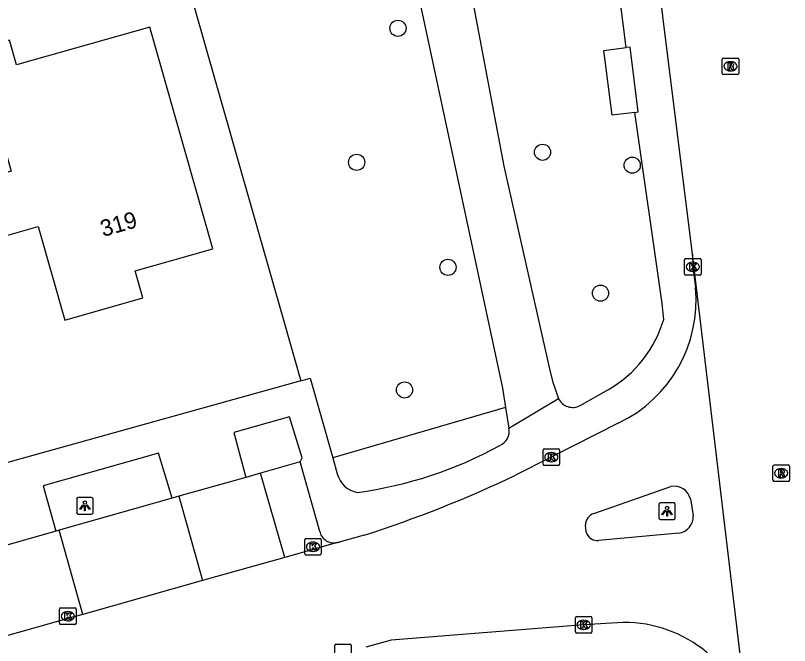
# Model space of a CAD drawing. Extents: x 159689 to 160786, y 387323 to 388339.
# Drawn here: x 160103.56 to 160150.38, y 388185.97 to 388224.08 of the extents above; entities that cross this region are included whole.
import ezdxf

# ---------------------------------------------------------------- set-up
doc = ezdxf.new("R2010")
doc.units = 0
for name, color, linetype in [('IMGEO_Boom', 7, 'Continuous'), ('IMGEO_Groenvoorziening', 7, 'Continuous'), ('IMGEO_Kolk', 7, 'Continuous'), ('IMGEO_Lichtpunt', 7, 'Continuous'), ('IMGEO_Pand', 7, 'Continuous'), ('IMGEO_Pand_nummerreeks', 7, 'Continuous'), ('IMGEO_Rijbaan_lokaal_gesloten', 7, 'Continuous'), ('IMGEO_Rijbaan_lokaal_open', 7, 'Continuous'), ('IMGEO_Rioolput', 7, 'Continuous'), ('IMGEO_Voetpad_open', 7, 'Continuous')]:
    doc.layers.add(name, color=color, linetype=linetype)

msp = doc.modelspace()

# ---------------------------------------------------------------- linework, layer by layer
at = {"layer": 'IMGEO_Boom'}
for centre in [(160126.696, 388223.307), (160135.442, 388215.808), (160124.201, 388215.198), (160140.867, 388215.025), (160129.72, 388208.848), (160138.947, 388207.285), (160127.095, 388201.43)]:
    msp.add_circle(centre, 0.489, dxfattribs=at)
at = {"layer": 'IMGEO_Groenvoorziening'}
for points in [[(160109.147, 388242.928), (160120.831, 388201.991)], [(160133.212, 388200.367), (160122.755, 388197.329)]]:
    msp.add_lwpolyline(points, dxfattribs=at)
at = {"layer": 'IMGEO_Kolk'}
for p, q in [((160144.031, 388208.449), (160144.031, 388209.301)), ((160144.106, 388209.375), (160144.958, 388209.375)), ((160144.519, 388209.155), (160144.544, 388209.155)), ((160145.032, 388209.301), (160145.032, 388208.449)), ((160144.958, 388208.375), (160144.106, 388208.375)), ((160144.542, 388208.595), (160144.517, 388208.595)), ((160135.473, 388196.939), (160135.473, 388197.791)), ((160135.548, 388197.865), (160136.4, 388197.865)), ((160135.961, 388197.645), (160135.986, 388197.645)), ((160136.474, 388197.791), (160136.474, 388196.939)), ((160135.984, 388197.085), (160135.959, 388197.085)), ((160136.4, 388196.865), (160135.548, 388196.865)), ((160121.061, 388191.519), (160121.061, 388192.371)), ((160121.136, 388192.445), (160121.988, 388192.445)), ((160122.062, 388192.371), (160122.062, 388191.519)), ((160121.549, 388192.225), (160121.574, 388192.225)), ((160121.988, 388191.445), (160121.136, 388191.445)), ((160121.572, 388191.665), (160121.547, 388191.665)), ((160106.232, 388187.317), (160106.232, 388188.169)), ((160106.307, 388188.243), (160107.159, 388188.243)), ((160107.233, 388188.169), (160107.233, 388187.317)), ((160106.72, 388188.023), (160106.745, 388188.023)), ((160137.432, 388186.796), (160137.432, 388187.648)), ((160137.507, 388187.722), (160138.359, 388187.722)), ((160138.433, 388187.648), (160138.433, 388186.796)), ((160107.159, 388187.243), (160106.307, 388187.243)), ((160106.743, 388187.463), (160106.718, 388187.463)), ((160137.92, 388187.502), (160137.945, 388187.502)), ((160138.359, 388186.722), (160137.507, 388186.722)), ((160137.943, 388186.942), (160137.918, 388186.942)), ((160122.875, 388185.118), (160122.875, 388185.97)), ((160122.95, 388186.044), (160123.802, 388186.044)), ((160123.876, 388185.97), (160123.876, 388185.118))]:
    msp.add_line(p, q, dxfattribs=at)
for points in [[(160144.031, 388208.449), (160144.031, 388209.301)], [(160144.106, 388209.375), (160144.958, 388209.375)], [(160145.032, 388209.301), (160145.032, 388208.449)], [(160144.352, 388209.075), (160144.475, 388209.075), (160144.475, 388208.924), (160144.605, 388209.075), (160144.769, 388209.075), (160144.623, 388208.924), (160144.776, 388208.675), (160144.624, 388208.675), (160144.539, 388208.839), (160144.475, 388208.772), (160144.475, 388208.675), (160144.352, 388208.675), (160144.352, 388209.075)], [(160144.958, 388208.375), (160144.106, 388208.375)], [(160135.473, 388196.939), (160135.473, 388197.791)], [(160135.548, 388197.865), (160136.4, 388197.865)], [(160135.794, 388197.565), (160135.917, 388197.565), (160135.917, 388197.414), (160136.047, 388197.565), (160136.211, 388197.565), (160136.065, 388197.414), (160136.218, 388197.165), (160136.066, 388197.165), (160135.981, 388197.329), (160135.917, 388197.262), (160135.917, 388197.165), (160135.794, 388197.165), (160135.794, 388197.565)], [(160136.474, 388197.791), (160136.474, 388196.939)], [(160136.4, 388196.865), (160135.548, 388196.865)], [(160121.061, 388191.519), (160121.061, 388192.371)], [(160121.136, 388192.445), (160121.988, 388192.445)], [(160122.062, 388192.371), (160122.062, 388191.519)], [(160121.382, 388192.145), (160121.505, 388192.145), (160121.505, 388191.994), (160121.635, 388192.145), (160121.799, 388192.145), (160121.653, 388191.994), (160121.806, 388191.745), (160121.654, 388191.745), (160121.569, 388191.909), (160121.505, 388191.842), (160121.505, 388191.745), (160121.382, 388191.745), (160121.382, 388192.145)], [(160121.988, 388191.445), (160121.136, 388191.445)], [(160106.232, 388187.317), (160106.232, 388188.169)], [(160106.307, 388188.243), (160107.159, 388188.243)], [(160107.233, 388188.169), (160107.233, 388187.317)], [(160106.553, 388187.943), (160106.676, 388187.943), (160106.676, 388187.792), (160106.806, 388187.943), (160106.97, 388187.943), (160106.824, 388187.792), (160106.977, 388187.543), (160106.825, 388187.543), (160106.74, 388187.707), (160106.676, 388187.64), (160106.676, 388187.543), (160106.553, 388187.543), (160106.553, 388187.943)], [(160137.432, 388186.796), (160137.432, 388187.648)], [(160137.507, 388187.722), (160138.359, 388187.722)], [(160138.433, 388187.648), (160138.433, 388186.796)], [(160107.159, 388187.243), (160106.307, 388187.243)], [(160137.753, 388187.422), (160137.876, 388187.422), (160137.876, 388187.271), (160138.006, 388187.422), (160138.17, 388187.422), (160138.024, 388187.271), (160138.177, 388187.022), (160138.025, 388187.022), (160137.94, 388187.186), (160137.876, 388187.119), (160137.876, 388187.022), (160137.753, 388187.022), (160137.753, 388187.422)], [(160138.359, 388186.722), (160137.507, 388186.722)], [(160122.875, 388185.118), (160122.875, 388185.97)], [(160122.95, 388186.044), (160123.802, 388186.044)], [(160123.876, 388185.97), (160123.876, 388185.118)]]:
    msp.add_lwpolyline(points, dxfattribs=at)
for centre, start, end in [((160144.108, 388209.299), 91.552, 178.448), ((160144.108, 388209.299), 91.552, 178.448), ((160144.956, 388209.299), 1.552, 88.448), ((160144.956, 388209.299), 1.552, 88.448), ((160144.108, 388208.451), 181.552, 268.448), ((160144.108, 388208.451), 181.552, 268.448), ((160144.956, 388208.451), 271.552, 358.448), ((160144.956, 388208.451), 271.552, 358.448), ((160135.55, 388197.789), 91.552, 178.448), ((160135.55, 388197.789), 91.552, 178.448), ((160136.398, 388197.789), 1.552, 88.448), ((160136.398, 388197.789), 1.552, 88.448), ((160135.55, 388196.941), 181.552, 268.448), ((160135.55, 388196.941), 181.552, 268.448), ((160136.398, 388196.941), 271.552, 358.448), ((160136.398, 388196.941), 271.552, 358.448), ((160121.138, 388192.369), 91.552, 178.448), ((160121.138, 388192.369), 91.552, 178.448), ((160121.986, 388192.369), 1.552, 88.448), ((160121.986, 388192.369), 1.552, 88.448), ((160121.138, 388191.521), 181.552, 268.448), ((160121.138, 388191.521), 181.552, 268.448), ((160121.986, 388191.521), 271.552, 358.448), ((160121.986, 388191.521), 271.552, 358.448), ((160106.309, 388188.167), 91.552, 178.448), ((160106.309, 388188.167), 91.552, 178.448), ((160107.157, 388188.167), 1.552, 88.448), ((160107.157, 388188.167), 1.552, 88.448), ((160137.509, 388187.646), 91.552, 178.448), ((160137.509, 388187.646), 91.552, 178.448), ((160138.357, 388187.646), 1.552, 88.448), ((160138.357, 388187.646), 1.552, 88.448), ((160106.309, 388187.319), 181.552, 268.448), ((160106.309, 388187.319), 181.552, 268.448), ((160107.157, 388187.319), 271.552, 358.448), ((160107.157, 388187.319), 271.552, 358.448), ((160137.509, 388186.798), 181.552, 268.448), ((160137.509, 388186.798), 181.552, 268.448), ((160138.357, 388186.798), 271.552, 358.448), ((160138.357, 388186.798), 271.552, 358.448), ((160122.952, 388185.968), 91.552, 178.448), ((160122.952, 388185.968), 91.552, 178.448), ((160123.8, 388185.968), 1.552, 88.448), ((160123.8, 388185.968), 1.552, 88.448)]:
    msp.add_arc(centre, 0.0765, start, end, dxfattribs=at)
for centre, major_axis, ratio, start_param, end_param in [((160144.518, 388208.875), (-0.387, 0.002), 0.722429, 4.712389, 7.853982), ((160144.543, 388208.875), (-0.39, 0.002), 0.717154, 1.570796, 4.712389), ((160135.96, 388197.365), (-0.387, 0.002), 0.722429, 4.712389, 7.853982), ((160135.985, 388197.365), (-0.39, 0.002), 0.717154, 1.570796, 4.712389), ((160121.548, 388191.945), (-0.387, 0.002), 0.722429, 4.712389, 7.853982), ((160121.573, 388191.945), (-0.39, 0.002), 0.717154, 1.570796, 4.712389), ((160106.719, 388187.743), (-0.387, 0.002), 0.722429, 4.712389, 7.853982), ((160106.744, 388187.743), (-0.39, 0.002), 0.717154, 1.570796, 4.712389), ((160137.919, 388187.222), (-0.387, 0.002), 0.722429, 4.712389, 7.853982), ((160137.944, 388187.222), (-0.39, 0.002), 0.717154, 1.570796, 4.712389)]:
    msp.add_ellipse(centre, major_axis=major_axis, ratio=ratio, start_param=start_param, end_param=end_param, dxfattribs=at)
at = {"layer": 'IMGEO_Lichtpunt'}
for p, q in [((160107.265, 388194.82), (160107.265, 388194.013)), ((160107.265, 388194.82), (160107.265, 388194.013)), ((160108.167, 388194.915), (160107.359, 388194.915)), ((160108.167, 388194.915), (160107.359, 388194.915)), ((160108.261, 388194.013), (160108.261, 388194.82)), ((160108.261, 388194.013), (160108.261, 388194.82)), ((160142.476, 388194.499), (160142.476, 388193.692)), ((160142.476, 388194.499), (160142.476, 388193.692)), ((160143.378, 388194.594), (160142.57, 388194.594)), ((160143.378, 388194.594), (160142.57, 388194.594)), ((160143.472, 388193.692), (160143.472, 388194.499)), ((160143.472, 388193.692), (160143.472, 388194.499)), ((160107.359, 388193.919), (160108.167, 388193.919)), ((160107.359, 388193.919), (160108.167, 388193.919)), ((160142.57, 388193.598), (160143.378, 388193.598)), ((160142.57, 388193.598), (160143.378, 388193.598))]:
    msp.add_line(p, q, dxfattribs=at)
for points in [[(160107.639, 388194.484), (160107.678, 388194.456), (160107.49, 388194.194), (160107.452, 388194.221), (160107.639, 388194.484)], [(160107.741, 388194.436), (160107.788, 388194.436), (160107.788, 388194.114), (160107.741, 388194.114), (160107.741, 388194.436)], [(160107.851, 388194.456), (160107.889, 388194.483), (160108.076, 388194.221), (160108.037, 388194.193), (160107.851, 388194.456)], [(160142.85, 388194.163), (160142.889, 388194.135), (160142.701, 388193.873), (160142.663, 388193.9), (160142.85, 388194.163)], [(160142.952, 388194.115), (160142.999, 388194.115), (160142.999, 388193.793), (160142.952, 388193.793), (160142.952, 388194.115)], [(160143.062, 388194.135), (160143.1, 388194.162), (160143.287, 388193.9), (160143.248, 388193.872), (160143.062, 388194.135)]]:
    msp.add_lwpolyline(points, dxfattribs=at)
for centre in [(160107.764, 388194.618), (160142.975, 388194.297)]:
    msp.add_circle(centre, 0.0994, dxfattribs=at)
for centre, start, end in [((160107.359, 388194.82), 90, 180), ((160107.359, 388194.82), 90, 180), ((160108.167, 388194.82), 0, 90), ((160108.167, 388194.82), 0, 90), ((160142.57, 388194.499), 90, 180), ((160142.57, 388194.499), 90, 180), ((160143.378, 388194.499), 0, 90), ((160143.378, 388194.499), 0, 90), ((160107.359, 388194.013), 180, 270), ((160107.359, 388194.013), 180, 270), ((160108.167, 388194.013), 270, 0), ((160108.167, 388194.013), 270, 360), ((160142.57, 388193.692), 180, 270), ((160142.57, 388193.692), 180, 270), ((160143.378, 388193.692), 270, 0), ((160143.378, 388193.692), 270, 360)]:
    msp.add_arc(centre, 0.0946, start, end, dxfattribs=at)
at = {"layer": 'IMGEO_Pand'}
msp.add_lwpolyline([(160106.554, 388205.657), (160111.267, 388206.994), (160110.802, 388208.632), (160115.492, 388209.964), (160111.684, 388223.381), (160103.618, 388221.092), (160103.195, 388222.581), (160101.211, 388222.018), (160103.299, 388214.662), (160101.386, 388214.121), (160102.383, 388210.599), (160104.946, 388211.324), (160106.554, 388205.657)], dxfattribs=at)
at = {"layer": 'IMGEO_Rijbaan_lokaal_gesloten'}
for points in [[(160144.511, 388209.635), (160141.806, 388231.342)], [(160147.864, 388181.559), (160144.511, 388209.635)]]:
    msp.add_lwpolyline(points, dxfattribs=at)
at = {"layer": 'IMGEO_Rijbaan_lokaal_open'}
for points in [[(160144.511, 388209.635), (160144.532, 388208.875), (160144.693, 388207.63)], [(160140.064, 388199.431), (160135.974, 388197.365), (160133.815, 388196.277)], [(160138.545, 388193.953), (160143.211, 388195.581)], [(160144.382, 388194.842), (160144.557, 388193.838)], [(160138.071, 388192.846), (160138.031, 388193.278)], [(160143.683, 388192.774), (160138.833, 388192.314)], [(160124.651, 388192.638), (160123.136, 388192.228)], [(160123.035, 388192.198), (160119.865, 388191.304)], [(160119.865, 388191.304), (160114.871, 388189.896)], [(160114.871, 388189.896), (160107.632, 388187.855)], [(160107.632, 388187.855), (160107.103, 388187.706), (160102.67, 388186.446)], [(160139.614, 388187.314), (160137.933, 388187.222), (160126.295, 388186.292), (160124.746, 388185.866)]]:
    msp.add_lwpolyline(points, dxfattribs=at)
for centre, radius, start, end in [((160136.458, 388206.873), 8.269, 295.8506, 5.2529), ((160101.663, 388263.886), 74.865, 287.88209, 295.4337), ((160143.423, 388194.62), 0.984, 13.0493, 102.44), ((160138.824, 388193.208), 0.796, 110.5017, 174.9211), ((160143.563, 388193.764), 0.997, 276.9205, 4.2781), ((160138.792, 388193.068), 0.755, 197.0767, 273.0807), ((160122.727, 388193.421), 1.261, 284.1484, 288.9375), ((160140.435, 388179.699), 7.659, 14.052, 96.1506)]:
    msp.add_arc(centre, radius, start, end, dxfattribs=at)
at = {"layer": 'IMGEO_Rioolput'}
for p, q in [((160146.308, 388220.581), (160146.308, 388221.433)), ((160146.383, 388221.507), (160147.235, 388221.507)), ((160147.309, 388221.433), (160147.309, 388220.581)), ((160146.796, 388221.287), (160146.821, 388221.287)), ((160147.235, 388220.507), (160146.383, 388220.507)), ((160146.819, 388220.727), (160146.794, 388220.727)), ((160149.379, 388195.964), (160149.379, 388196.816)), ((160149.454, 388196.89), (160150.306, 388196.89)), ((160149.867, 388196.67), (160149.892, 388196.67)), ((160150.38, 388196.816), (160150.38, 388195.964)), ((160149.89, 388196.11), (160149.865, 388196.11)), ((160150.306, 388195.89), (160149.454, 388195.89))]:
    msp.add_line(p, q, dxfattribs=at)
for points in [[(160146.308, 388220.581), (160146.308, 388221.433)], [(160146.383, 388221.507), (160147.235, 388221.507)], [(160147.309, 388221.433), (160147.309, 388220.581)], [(160146.897, 388221.205), (160146.645, 388221.207), (160146.645, 388220.807)], [(160146.645, 388220.807), (160146.769, 388220.807), (160146.769, 388220.969), (160146.78, 388220.969)], [(160146.823, 388221.126), (160146.769, 388221.126), (160146.769, 388221.045)], [(160146.769, 388221.045), (160146.821, 388221.045)], [(160146.827, 388220.94), (160146.898, 388220.807), (160147.038, 388220.807), (160146.973, 388220.933)], [(160147.235, 388220.507), (160146.383, 388220.507)], [(160149.379, 388195.964), (160149.379, 388196.816)], [(160149.454, 388196.89), (160150.306, 388196.89)], [(160149.968, 388196.588), (160149.716, 388196.59), (160149.716, 388196.19)], [(160150.38, 388196.816), (160150.38, 388195.964)], [(160149.716, 388196.19), (160149.84, 388196.19), (160149.84, 388196.352), (160149.851, 388196.352)], [(160149.894, 388196.509), (160149.84, 388196.509), (160149.84, 388196.428)], [(160149.84, 388196.428), (160149.892, 388196.428)], [(160149.898, 388196.323), (160149.969, 388196.19), (160150.109, 388196.19), (160150.044, 388196.316)], [(160150.306, 388195.89), (160149.454, 388195.89)]]:
    msp.add_lwpolyline(points, dxfattribs=at)
for centre, radius, start, end in [((160146.385, 388221.431), 0.0765, 91.552, 178.448), ((160146.385, 388221.431), 0.0765, 91.552, 178.448), ((160147.233, 388221.431), 0.0765, 1.552, 88.448), ((160147.233, 388221.431), 0.0765, 1.552, 88.448), ((160146.779, 388220.916), 0.0533, 26.0293, 88.6989), ((160146.805, 388221.234), 0.19, 274.7715, 282.9687), ((160146.829, 388221.03), 0.0964, 77.0061, 93.1865), ((160146.843, 388221.087), 0.0378, 276.6634, 79.6772), ((160146.896, 388221.095), 0.109, 350.3612, 89.416), ((160146.894, 388221.095), 0.112, 277.5842, 350.9817), ((160146.878, 388220.88), 0.108, 29.5134, 73.7905), ((160146.385, 388220.583), 0.0765, 181.552, 268.448), ((160146.385, 388220.583), 0.0765, 181.552, 268.448), ((160147.233, 388220.583), 0.0765, 271.552, 358.448), ((160147.233, 388220.583), 0.0765, 271.552, 358.448), ((160149.456, 388196.814), 0.0765, 91.552, 178.448), ((160149.456, 388196.814), 0.0765, 91.552, 178.448), ((160149.967, 388196.478), 0.109, 350.3612, 89.416), ((160150.304, 388196.814), 0.0765, 1.552, 88.448), ((160150.304, 388196.814), 0.0765, 1.552, 88.448), ((160149.85, 388196.299), 0.0533, 26.0293, 88.6989), ((160149.876, 388196.617), 0.19, 274.7715, 282.9687), ((160149.9, 388196.413), 0.0964, 77.0061, 93.1865), ((160149.914, 388196.47), 0.0378, 276.6634, 79.6772), ((160149.965, 388196.478), 0.112, 277.5842, 350.9817), ((160149.949, 388196.263), 0.108, 29.5134, 73.7905), ((160149.456, 388195.966), 0.0765, 181.552, 268.448), ((160149.456, 388195.966), 0.0765, 181.552, 268.448), ((160150.304, 388195.966), 0.0765, 271.552, 358.448), ((160150.304, 388195.966), 0.0765, 271.552, 358.448)]:
    msp.add_arc(centre, radius, start, end, dxfattribs=at)
for centre, major_axis, ratio, start_param, end_param in [((160146.795, 388221.007), (-0.387, 0.002), 0.722429, 4.712389, 7.853982), ((160146.82, 388221.007), (-0.39, 0.002), 0.717154, 1.570796, 4.712389), ((160149.866, 388196.39), (-0.387, 0.002), 0.722429, 4.712389, 7.853982), ((160149.891, 388196.39), (-0.39, 0.002), 0.717154, 1.570796, 4.712389)]:
    msp.add_ellipse(centre, major_axis=major_axis, ratio=ratio, start_param=start_param, end_param=end_param, dxfattribs=at)
at = {"layer": 'IMGEO_Voetpad_open'}
for points in [[(160139.131, 388248.664), (160137.986, 388249.055), (160127.078, 388246.763), (160127.367, 388245.288), (160133.099, 388214.971), (160135.906, 388202.521), (160136.067, 388201.902), (160136.4, 388200.922)], [(160124.075, 388246.165), (160127.743, 388226.213), (160133.029, 388201.533), (160133.212, 388200.367)], [(160140.503, 388222.136), (160139.37, 388231.076), (160140.243, 388231.181), (160141.348, 388231.294), (160141.806, 388231.342)], [(160141.02, 388218.22), (160139.648, 388218.046), (160139.152, 388221.965), (160140.503, 388222.136)], [(160141.02, 388218.22), (160141.235, 388218.247), (160140.739, 388222.166), (160140.503, 388222.136)], [(160142.771, 388205.698), (160142.679, 388206.662), (160141.02, 388218.22)], [(160120.831, 388201.991), (160121.387, 388202.146), (160122.755, 388197.329)], [(160120.831, 388201.991), (160093.298, 388194.325)], [(160137.713, 388200.493), (160139.437, 388201.455)], [(160133.408, 388199.121), (160136.4, 388200.922)], [(160133.212, 388200.367), (160133.408, 388199.121)], [(160120.773, 388197.073), (160120.899, 388197.32), (160120.133, 388199.811), (160116.762, 388198.85), (160117.505, 388196.143)], [(160113.036, 388194.881), (160112.211, 388197.606), (160105.235, 388195.622), (160106.014, 388192.888)], [(160120.773, 388197.073), (160118.376, 388196.391)], [(160121.964, 388192.873), (160120.773, 388197.073)], [(160122.755, 388197.329), (160123.029, 388196.365)], [(160117.505, 388196.143), (160113.45, 388194.998)], [(160118.376, 388196.391), (160117.505, 388196.143)], [(160119.865, 388191.304), (160118.376, 388196.391)], [(160113.036, 388194.881), (160106.209, 388192.943)], [(160113.45, 388194.998), (160113.036, 388194.881)], [(160113.45, 388194.998), (160114.871, 388189.896)], [(160106.014, 388192.888), (160102.832, 388191.99)], [(160106.209, 388192.943), (160106.014, 388192.888)], [(160107.632, 388187.855), (160106.209, 388192.943)]]:
    msp.add_lwpolyline(points, dxfattribs=at)
for centre, radius, start, end in [((160135.772, 388207.767), 7.299, 300.1458, 343.5361), ((160137.254, 388201.311), 0.938, 204.5003, 299.3119), ((160132.493, 388198.936), 0.934, 293.1643, 11.4454), ((160120.976, 388219.609), 24.594, 277.6473, 298.8949), ((160124.476, 388196.702), 1.485, 193.1148, 261.2212), ((160122.833, 388193.065), 0.89, 192.4735, 283.084)]:
    msp.add_arc(centre, radius, start, end, dxfattribs=at)

# ---------------------------------------------------------------- texts
at = {"layer": 'IMGEO_Pand_nummerreeks'}
msp.add_text('319', height=1, rotation=16.0385, dxfattribs=at).set_placement((160108.862, 388210.68))

doc.saveas('drawing.dxf')
